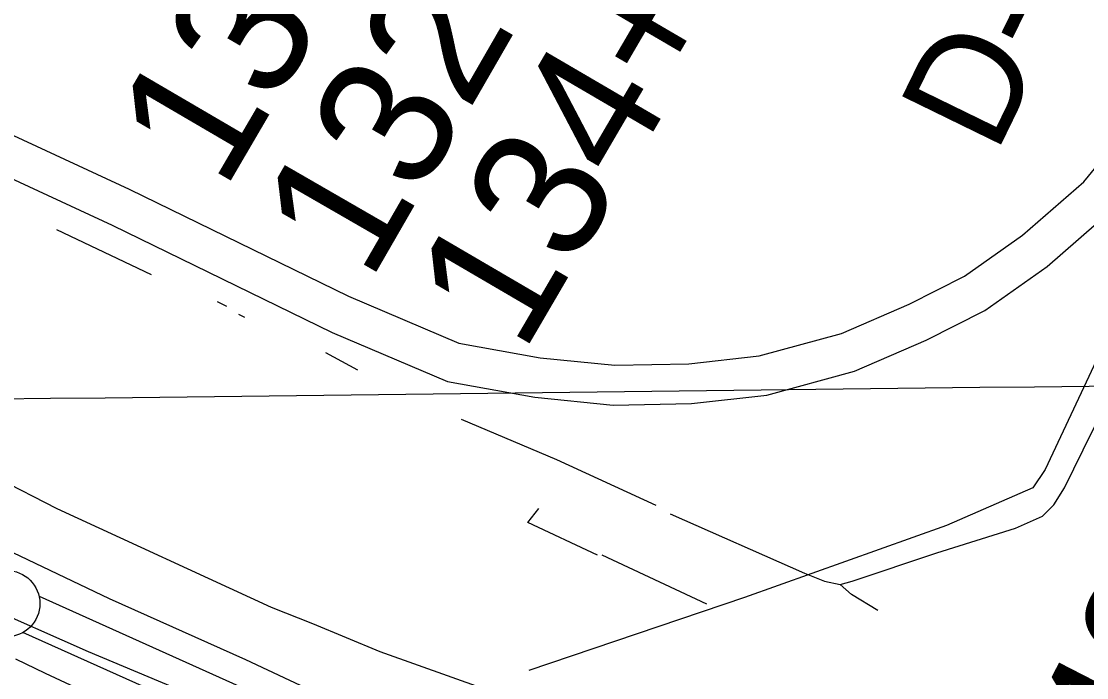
# Model space of a CAD drawing. Extents: x 3677843 to 3715951, y 511991 to 537744.
# Drawn here: x 3708941 to 3709745, y 523563 to 524058 of the extents above; entities that cross this region are included whole.
import ezdxf

# ---------------------------------------------------------------- set-up
doc = ezdxf.new("R2010")
doc.units = 0
for name, color, linetype in [('V-FLOD-BASE', 7, 'Continuous'), ('V-GRID-MAJR', 7, 'Continuous'), ('V-LEVE-TOET', 7, 'Continuous'), ('V-RIVR-RANG-IDEN', 7, 'Continuous'), ('V-ROAD-CNTR', 7, 'Continuous'), ('V-SITE-OTLN', 7, 'Continuous'), ('V-SURV-IDEN', 7, 'Continuous'), ('V-SURV-LINE', 7, 'Continuous'), ('V-TOPO-SHOR', 7, 'Continuous'), ('V-UTIL-LINE', 7, 'Continuous')]:
    doc.layers.add(name, color=color, linetype=linetype)

msp = doc.modelspace()

# ---------------------------------------------------------------- linework, layer by layer
at = {"layer": 'V-FLOD-BASE'}
msp.add_lwpolyline([(3708672.81, 523755.58), (3708745.33, 523708.9), (3708803.64, 523671.65), (3708829.23, 523656.1), (3708842.97, 523649.03), (3708909.77, 523618.9), (3708991.73, 523582.65), (3709081.74, 523545.01), (3709117.28, 523527.58), (3709134.82, 523516.74), (3709176.53, 523488.92), (3709185.06, 523482.31), (3709195.03, 523472.87), (3709199.78, 523465.31), (3709202.16, 523459.63), (3709201.23, 523449.22), (3709198.42, 523437.86)], dxfattribs=at)
at = {"layer": 'V-GRID-MAJR'}
msp.add_spline([(3697869.73, 523644.4), (3703148.43, 523705.43), (3708427.13, 523767.24), (3713705.82, 523829.82)], degree=3, dxfattribs=at)
at = {"layer": 'V-LEVE-TOET'}
for points in [[(3709197.72, 523535.35), (3709110.54, 523576.31), (3709007.73, 523622.45), (3708906.81, 523670.48), (3708855.63, 523696.86), (3708767.94, 523754.86), (3708757.73, 523761.46)], [(3708985.79, 523553.67), (3708959.56, 523566.08), (3708937.08, 523576.99)]]:
    msp.add_lwpolyline(points, dxfattribs=at)
at = {"layer": 'V-ROAD-CNTR'}
for points in [[(3707937.61, 524475.76), (3708033.59, 524426.08), (3708206.89, 524344.29), (3708364.69, 524266.28), (3708410.54, 524239.77), (3708463.47, 524202.43), (3708552.5, 524150.77), (3708661.46, 524099.64), (3708809.25, 524029.99), (3709022.67, 523931.28), (3709188.05, 523850.53), (3709271.21, 523815.22), (3709332.65, 523804.1), (3709388.79, 523798.48), (3709444.66, 523799.55), (3709497.81, 523805.59), (3709559.84, 523822.35), (3709610.9, 523844.48), (3709652.54, 523865.61), (3709696.42, 523896.58), (3709742.67, 523936.83), (3709791.5, 523996.16)], [(3707924.6, 524448.71), (3708020.29, 524399.19), (3708193.84, 524317.28), (3708350.52, 524239.82), (3708394.35, 524214.47), (3708447.26, 524177.15), (3708538.57, 524124.16), (3708648.7, 524072.49), (3708796.56, 524002.81), (3709009.79, 523904.18), (3709175.6, 523823.22), (3709262.57, 523786.3), (3709328.47, 523774.36), (3709387.58, 523768.46), (3709446.64, 523769.58), (3709503.44, 523776.04), (3709569.78, 523793.96), (3709623.66, 523817.32), (3709668.06, 523839.84), (3709714.96, 523872.95), (3709764.25, 523915.84)]]:
    msp.add_lwpolyline(points, dxfattribs=at)
at = {"layer": 'V-SITE-OTLN'}
for p, q in [((3708968.25, 523690.25), (3708784.71, 523784.71)), ((3709129.92, 523615.79), (3708968.25, 523690.25)), ((3709161.22, 523603.61), (3709129.92, 523615.79)), ((3709211.96, 523582.52), (3709161.22, 523603.61)), ((3709316.96, 523545.05), (3709211.96, 523582.52))]:
    msp.add_line(p, q, dxfattribs=at)
at = {"layer": 'V-SURV-LINE'}
for points in [[(3708954.56, 523624.3), (3709110.47, 523554.36)], [(3709098.2, 523526.99), (3708942.29, 523596.92)]]:
    msp.add_lwpolyline(points, dxfattribs=at)
msp.add_circle((3708930.2, 523618.79), 25, dxfattribs=at)
at = {"layer": 'V-TOPO-SHOR'}
for p, q in [((3708967.68, 523900.9), (3709039.16, 523867.02)), ((3709096.16, 523842.82), (3709089.27, 523846.33)), ((3709109.92, 523834.41), (3709105.4, 523836.75)), ((3709195.02, 523794.76), (3709170.84, 523807.85))]:
    msp.add_line(p, q, dxfattribs=at)
for points in [[(3709430.67, 523686.37), (3709531.97, 523641.69), (3709547.12, 523635.58), (3709558.94, 523633.24), (3709567.92, 523635.63), (3709631.71, 523657.06), (3709691.25, 523675.65), (3709711.56, 523684.68), (3709720.05, 523693.21), (3709728.06, 523706), (3709749.23, 523749.08), (3709796.3, 523842.82), (3709850.4, 523960.23), (3709909.67, 524092.3), (3709955.29, 524194.55), (3710007.05, 524304.39), (3710056.91, 524412.79), (3710110.57, 524520.27), (3710125.16, 524549.15), (3710128.92, 524555.3), (3710135.52, 524563.83), (3710140.23, 524571.41), (3710149.66, 524583.72)], [(3709273.03, 523757.87), (3709344.98, 523727.31), (3709419.77, 523692.97)], [(3709587.36, 523613.45), (3709567.47, 523625.7), (3709558.94, 523633.24)]]:
    msp.add_lwpolyline(points, dxfattribs=at)
at = {"layer": 'V-UTIL-LINE'}
msp.add_line((3709458.36, 523618.39), (3709379.29, 523655.33), dxfattribs=at)
for points in [[(3710169.61, 524699.5), (3710101.51, 524552.06), (3710027.31, 524390.44), (3709945.11, 524221.72), (3709876.54, 524073.8), (3709814.09, 523933.93), (3709713.59, 523719.85), (3709704.18, 523706.14), (3709639.1, 523677.66), (3709486.76, 523623.48), (3709324.03, 523568.33)], [(3709375.75, 523655.32), (3709323.24, 523679.95), (3709331.47, 523690.58)]]:
    msp.add_lwpolyline(points, dxfattribs=at)

# ---------------------------------------------------------------- texts
at = {"layer": 'V-RIVR-RANG-IDEN'}
msp.add_text('D-140', height=83, rotation=64.00233, dxfattribs=at).set_placement((3709676.28, 523956.72))
at = {"layer": 'V-SURV-IDEN'}
for s, rotation, p in [('131+27.9', 59.68999, (3709094.05, 523928.96)), ('132+48.0', 60.03065, (3709203.89, 523860.13)), ('134+58.9', 59.6967, (3709319.44, 523806.2)), ('140+76.3', 62.81714, (3709752.69, 523411.33))]:
    msp.add_text(s, height=100, rotation=rotation, dxfattribs=at).set_placement(p)

doc.saveas('drawing.dxf')
